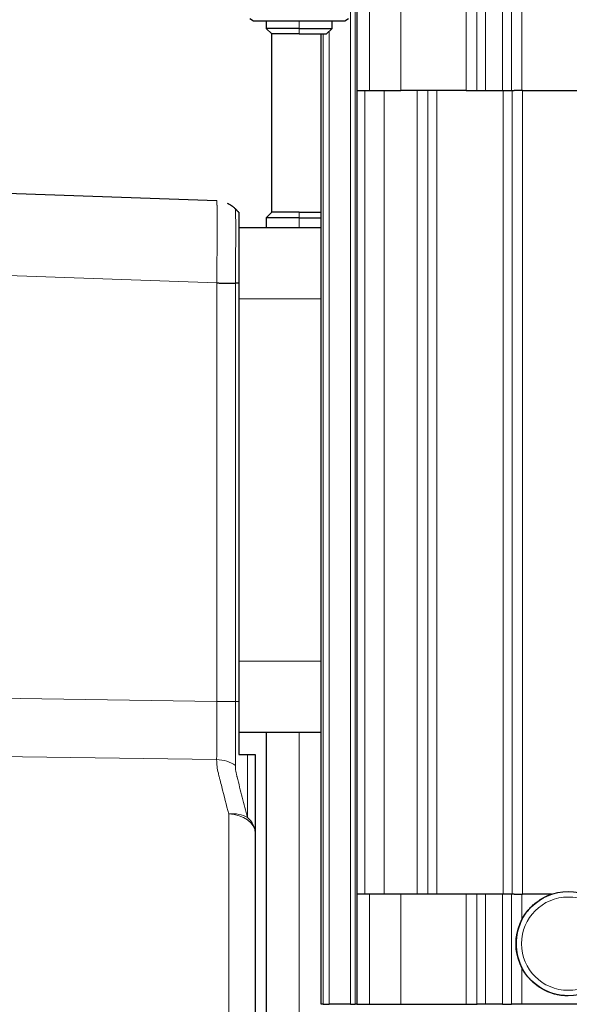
# Model space of a CAD drawing. Header units: inches. Extents: x 0 to 20790, y -12 to 14700.
# Tile 273 of 436: x 11186 to 11286, y 5748 to 5927. Entities that reach past the tile are written whole.
import ezdxf

# ---------------------------------------------------------------- set-up
doc = ezdxf.new("R2010")
doc.units = ezdxf.units.IN
doc.layers.add('1', color=7, linetype='Continuous', true_color=0xffffff)
doc.layers.add('254', color=7, linetype='Continuous', true_color=0xffffff)
doc.styles.add('latin_extended', font='simplex.shx')
doc.dimstyles.get("Standard").update_dxf_attribs({"dimtxt": 0.18, "dimasz": 0.18, "dimexe": 0.18, "dimexo": 0.0625, "dimgap": 0.09, "dimtad": 0, "dimtih": 1, "dimtoh": 1, "dimdec": 4, "dimzin": 0, "dimdsep": 46, "dimtxsty": 'Standard', "dimcen": 0.09, "dimadec": 0, "dimazin": 0, "dimtfac": 1, "dimtdec": 4, "dimtofl": 0, "dimtmove": 0, "dimatfit": 3, "dimfxl": 1, "dimtolj": 1, "dimtzin": 0, "dimarcsym": 0})

# ---------------------------------------------------------------- blocks, each defined once
blk = doc.blocks.new('_U0')
at = {"layer": '254', "color": 3, "linetype": 'Continuous', "lineweight": 13, "transparency": 16777216}
for p, q in [((10849.28, 6803.37), (11850.52, 6803.37)), ((11815.52, 6680.87), (11815.52, 4494.37)), ((10021.49, 4371.87), (11850.52, 4371.87))]:
    blk.add_line(p, q, dxfattribs=at)
at = {"layer": '254', "color": 3, "transparency": 16777216}
for points in [[(11835.94, 6680.87), (11795.11, 6680.87), (11815.52, 6803.37)], [(11795.11, 4494.37), (11835.94, 4494.37), (11815.52, 4371.87)]]:
    blk.add_solid(points, dxfattribs=at)
at = {"layer": 'Defpoints', "color": 0, "transparency": 16777216}
for p in [(10814.28, 6803.37), (9986.49, 4371.87), (11815.52, 4371.87)]:
    blk.add_point(p, dxfattribs=at)
at = {"layer": '254', "color": 2, "lineweight": 13, "transparency": 16777216, "insert": (11631.77, 5371.79), "char_height": 122.5, "attachment_point": 1, "rotation": 90, "style": 'latin_extended'}
blk.add_mtext('\\A1;2432', dxfattribs=at)

msp = doc.modelspace()

# ---------------------------------------------------------------- linework, layer by layer
at = {"layer": '1', "color": 110, "linetype": 'Continuous', "lineweight": 13}
for p, q in [((11245.819, 5934.374), (11245.819, 5747.874)), ((11246.686, 5747.874), (11246.686, 5934.374)), ((11249.334, 5934.374), (11249.334, 5914.374)), ((11254.99, 5914.374), (11254.99, 5934.374)), ((11266.919, 5934.374), (11266.919, 5914.374)), ((11268.833, 5934.374), (11268.833, 5914.374)), ((11270.455, 5914.374), (11270.455, 5934.374)), ((11273.526, 5914.374), (11273.526, 5934.374)), ((11275.148, 5934.374), (11275.148, 5914.374)), ((11277.062, 5914.374), (11277.062, 5934.374)), ((11236.49, 5927.074), (11236.49, 5925.674)), ((11236.49, 5924.674), (11236.49, 5925.674)), ((11240.871, 5924.673), (11240.871, 5747.874)), ((11241.955, 5747.874), (11241.955, 5925.137)), ((11248.455, 5767.874), (11248.455, 5914.374)), ((11251.99, 5914.374), (11251.99, 5767.874)), ((11258.009, 5914.374), (11258.009, 5767.874)), ((11259.923, 5767.874), (11259.923, 5914.374)), ((11261.545, 5914.374), (11261.545, 5767.874)), ((11273.656, 5914.374), (11273.656, 5767.874)), ((11275.278, 5767.874), (11275.278, 5914.374)), ((11277.192, 5767.874), (11277.192, 5914.374)), ((11236.49, 5891.174), (11236.49, 5892.174)), ((11236.49, 5891.174), (11236.49, 5889.374)), ((11221.475, 5879.317), (11158.523, 5881.516)), ((11221.475, 5803.021), (11221.475, 5879.317)), ((11224.897, 5879.247), (11224.897, 5802.992)), ((11240.49, 5876.374), (11225.49, 5876.374)), ((11240.49, 5810.374), (11225.49, 5810.374)), ((11158.523, 5803.931), (11221.475, 5803.021)), ((11236.49, 5797.377), (11236.49, 5735.876)), ((11221.469, 5792.421), (11158.523, 5793.331)), ((11223.665, 5745.743), (11223.665, 5782.513)), ((11249.334, 5747.874), (11249.334, 5767.874)), ((11254.99, 5747.874), (11254.99, 5767.874)), ((11266.919, 5767.874), (11266.919, 5747.874)), ((11268.833, 5747.874), (11268.833, 5767.874)), ((11270.455, 5747.874), (11270.455, 5767.874)), ((11273.526, 5767.874), (11273.526, 5747.874)), ((11275.148, 5747.874), (11275.148, 5767.874)), ((11277.062, 5763.257), (11277.062, 5767.874)), ((11277.062, 5747.874), (11277.062, 5754.492)), ((11245.162, 5747.826), (11245.162, 5747.876)), ((11247.99, 5747.826), (11247.99, 5747.876)), ((11255.016, 5747.824), (11255.016, 5747.874)), ((11264.647, 5747.876), (11264.647, 5747.826)), ((11267.243, 5747.826), (11267.243, 5747.876)), ((11270.304, 5747.876), (11270.304, 5747.826))]:
    msp.add_line(p, q, dxfattribs=at)
at = {"layer": '1', "color": 2, "linetype": 'Continuous', "lineweight": 25}
for p, q in [((11246.99, 5934.374), (11246.99, 5914.374)), ((11227.488, 5927.48), (11228.19, 5927.074)), ((11244.79, 5927.074), (11245.493, 5927.48)), ((11228.19, 5927.074), (11244.79, 5927.074)), ((11230.49, 5927.074), (11230.49, 5925.674)), ((11230.49, 5925.674), (11231.49, 5924.674)), ((11236.49, 5925.674), (11230.49, 5925.674)), ((11236.49, 5925.674), (11242.49, 5925.674)), ((11241.49, 5924.674), (11242.49, 5925.674)), ((11242.49, 5925.674), (11242.49, 5927.074)), ((11231.49, 5892.173), (11231.49, 5924.674)), ((11236.49, 5924.674), (11231.49, 5924.674)), ((11236.49, 5924.674), (11241.49, 5924.674)), ((11240.49, 5747.874), (11240.49, 5924.673)), ((11246.99, 5914.374), (11246.99, 5767.874)), ((11246.99, 5914.374), (11249.334, 5914.374)), ((11249.334, 5914.374), (11254.99, 5914.374)), ((11266.919, 5914.374), (11254.99, 5914.374)), ((11266.919, 5914.374), (11268.833, 5914.374)), ((11268.833, 5914.374), (11270.455, 5914.374)), ((11270.455, 5914.374), (11273.526, 5914.374)), ((11273.526, 5914.374), (11275.148, 5914.374)), ((11275.148, 5914.374), (11275.656, 5914.374)), ((11277.192, 5914.374), (11275.656, 5914.374)), ((11277.192, 5914.374), (11298.449, 5914.374)), ((11158.523, 5896.507), (11221.475, 5894.308)), ((11221.475, 5894.308), (11221.475, 5894.308)), ((11231.49, 5892.174), (11230.49, 5891.174)), ((11236.49, 5892.174), (11231.49, 5892.174)), ((11236.49, 5892.174), (11240.491, 5892.174)), ((11230.49, 5891.174), (11230.49, 5889.374)), ((11236.49, 5891.174), (11230.49, 5891.174)), ((11236.49, 5891.174), (11240.49, 5891.174)), ((11225.49, 5889.374), (11225.49, 5876.374)), ((11225.49, 5889.374), (11240.49, 5889.374)), ((11225.49, 5876.374), (11225.49, 5810.374)), ((11225.49, 5810.374), (11225.49, 5801.22)), ((11240.49, 5797.374), (11225.49, 5797.374)), ((11230.49, 5797.377), (11230.49, 5735.876)), ((11228.49, 5778.98), (11228.49, 5742.21)), ((11249.334, 5767.874), (11246.99, 5767.874)), ((11246.99, 5767.874), (11246.99, 5747.874)), ((11254.99, 5767.874), (11249.334, 5767.874)), ((11266.919, 5767.874), (11254.99, 5767.874)), ((11268.833, 5767.874), (11266.919, 5767.874)), ((11270.455, 5767.874), (11268.833, 5767.874)), ((11273.526, 5767.874), (11270.455, 5767.874)), ((11275.148, 5767.874), (11273.526, 5767.874)), ((11275.656, 5767.874), (11275.148, 5767.874)), ((11275.656, 5767.874), (11277.192, 5767.874)), ((11282.449, 5767.874), (11277.192, 5767.874)), ((11282.449, 5767.874), (11282.449, 5767.874)), ((11285.491, 5768.374), (11285.49, 5768.374)), ((11240.871, 5747.874), (11240.49, 5747.874)), ((11240.871, 5747.874), (11241.955, 5747.874)), ((11245.819, 5747.874), (11241.955, 5747.874)), ((11242.49, 5747.826), (11242.49, 5747.874)), ((11243.99, 5747.876), (11243.99, 5747.826)), ((11245.819, 5747.874), (11246.686, 5747.874)), ((11246.985, 5747.874), (11246.686, 5747.874)), ((11246.99, 5747.874), (11249.334, 5747.874)), ((11249.334, 5747.874), (11254.99, 5747.874)), ((11250.995, 5747.874), (11250.995, 5747.824)), ((11251.015, 5747.874), (11251.015, 5747.824)), ((11254.99, 5747.874), (11266.919, 5747.874)), ((11259.015, 5747.824), (11259.015, 5747.874)), ((11266.919, 5747.874), (11268.833, 5747.874)), ((11270.455, 5747.874), (11268.833, 5747.874)), ((11273.526, 5747.874), (11270.455, 5747.874)), ((11273.526, 5747.874), (11275.148, 5747.874)), ((11277.062, 5747.874), (11275.148, 5747.874)), ((11309.919, 5747.874), (11277.062, 5747.874)), ((11285.49, 5749.374), (11285.491, 5749.374)), ((11246.995, 5747.824), (11246.784, 5747.824)), ((11267.775, 5747.824), (11268.923, 5747.824)), ((11269.896, 5747.824), (11268.923, 5747.824)), ((11273.554, 5747.824), (11275.177, 5747.824))]:
    msp.add_line(p, q, dxfattribs=at)
at = {"layer": '1', "color": 110, "linetype": 'Continuous', "lineweight": 13}
for centre, major_axis, ratio, start_param, end_param in [((11221.295, 5788.887), (-5, 0.019), 0.707171, 3.9120899, 4.6801865), ((11223.49, 5778.98), (4.842, 1.249), 0.6910212, 0.5819735, 1.3589566), ((11223.49, 5778.98), (5, 0), 0.7071068, 0, 1.5358897), ((11223.49, 5778.98), (-5, 0), 0.8233455, 3.1415927, 3.9171005)]:
    msp.add_ellipse(centre, major_axis=major_axis, ratio=ratio, start_param=start_param, end_param=end_param, dxfattribs=at)
at = {"layer": '1', "color": 2, "linetype": 'Continuous', "lineweight": 25}
msp.add_ellipse((11285.491, 5758.875), major_axis=(0, -9.5), ratio=1, dxfattribs=at)
at = {"layer": '1', "color": 110, "linetype": 'Continuous', "lineweight": 13}
msp.add_ellipse((11285.492, 5758.875), major_axis=(0, -8.5), ratio=1, dxfattribs=at)
at = {"layer": '1', "color": 2, "linetype": 'Continuous', "lineweight": 25}
for centre, start_param, end_param in [((11285.49, 5758.874), 1.091362, 1.5704902), ((11285.49, 5758.875), 1.5705439, 2.0502307)]:
    msp.add_ellipse(centre, major_axis=(0, 9.5), ratio=1, start_param=start_param, end_param=end_param, dxfattribs=at)
at = {"layer": '1', "color": 110, "linetype": 'Continuous', "lineweight": 13}
for points, knots in [([(11221.475, 5879.316), (11221.48, 5879.564), (11221.484, 5879.811), (11221.49, 5880.181), (11221.492, 5880.304), (11221.495, 5880.551), (11221.497, 5880.674), (11221.505, 5881.287), (11221.511, 5881.772), (11221.52, 5882.729), (11221.524, 5883.202), (11221.532, 5884.136), (11221.536, 5884.598), (11221.54, 5885.11), (11221.54, 5885.167), (11221.541, 5885.281), (11221.542, 5885.337), (11221.543, 5885.507), (11221.546, 5885.843), (11221.548, 5886.172), (11221.554, 5886.819), (11221.561, 5887.656), (11221.566, 5888.441), (11221.569, 5889.01), (11221.57, 5889.196), (11221.571, 5889.425), (11221.571, 5889.47), (11221.571, 5889.561), (11221.571, 5889.606), (11221.571, 5889.74), (11221.571, 5889.828), (11221.571, 5890.265), (11221.57, 5890.596), (11221.568, 5890.988), (11221.567, 5891.065), (11221.566, 5891.217), (11221.564, 5891.44), (11221.562, 5891.652), (11221.557, 5892.059), (11221.55, 5892.561), (11221.543, 5892.978), (11221.538, 5893.26), (11221.536, 5893.349), (11221.533, 5893.453), (11221.533, 5893.473), (11221.532, 5893.513), (11221.53, 5893.573), (11221.529, 5893.628), (11221.524, 5893.806), (11221.52, 5893.925), (11221.51, 5894.115), (11221.505, 5894.187), (11221.492, 5894.283), (11221.485, 5894.308), (11221.475, 5894.308)], [0, 0, 0, 0, 0.03125, 0.03125, 0.046875, 0.046875, 0.0625, 0.0625, 0.125, 0.125, 0.1875, 0.1875, 0.25, 0.25, 0.2578125, 0.2578125, 0.265625, 0.265625, 0.28125, 0.3125, 0.3125, 0.375, 0.4375, 0.4375, 0.46875, 0.46875, 0.4765625, 0.4765625, 0.484375, 0.484375, 0.5, 0.5, 0.5625, 0.5625, 0.578125, 0.578125, 0.59375, 0.625, 0.625, 0.6875, 0.75, 0.75, 0.78125, 0.78125, 0.7890625, 0.7890625, 0.796875, 0.8125, 0.8125, 0.875, 0.875, 0.9375, 0.9375, 1, 1, 1, 1]), ([(11224.897, 5892.784), (11224.903, 5892.784), (11224.907, 5892.762), (11224.913, 5892.676), (11224.916, 5892.612), (11224.919, 5892.441), (11224.92, 5892.334), (11224.922, 5892.174), (11224.922, 5892.124), (11224.923, 5892.071), (11224.923, 5892.035), (11224.923, 5892.016), (11224.924, 5891.923), (11224.925, 5891.843), (11224.927, 5891.589), (11224.931, 5891.211), (11224.935, 5890.759), (11224.939, 5890.391), (11224.94, 5890.263), (11224.941, 5890.065), (11224.942, 5889.998), (11224.943, 5889.861), (11224.943, 5889.791), (11224.945, 5889.437), (11224.947, 5889.138), (11224.947, 5888.744), (11224.946, 5888.664), (11224.946, 5888.502), (11224.946, 5888.42), (11224.945, 5888.172), (11224.945, 5888.004), (11224.942, 5887.491), (11224.938, 5886.782), (11224.933, 5886.026), (11224.93, 5885.441), (11224.929, 5885.243), (11224.928, 5884.941), (11224.927, 5884.84), (11224.927, 5884.635), (11224.926, 5884.533), (11224.924, 5884.019), (11224.923, 5883.602), (11224.92, 5882.758), (11224.919, 5882.33), (11224.916, 5881.465), (11224.914, 5881.027), (11224.91, 5880.529), (11224.91, 5880.473), (11224.909, 5880.362), (11224.908, 5880.306), (11224.907, 5880.139), (11224.906, 5880.028), (11224.903, 5879.693), (11224.9, 5879.47), (11224.897, 5879.247)], [0, 0, 0, 0, 0.0625, 0.0625, 0.125, 0.125, 0.1875, 0.1875, 0.203125, 0.2109375, 0.2109375, 0.21875, 0.21875, 0.25, 0.25, 0.3125, 0.375, 0.375, 0.40625, 0.40625, 0.421875, 0.421875, 0.4375, 0.4375, 0.5, 0.5, 0.515625, 0.515625, 0.53125, 0.53125, 0.5625, 0.5625, 0.625, 0.6875, 0.6875, 0.71875, 0.71875, 0.734375, 0.734375, 0.75, 0.75, 0.8125, 0.8125, 0.875, 0.875, 0.9375, 0.9375, 0.9453125, 0.9453125, 0.953125, 0.953125, 0.96875, 0.96875, 1, 1, 1, 1]), ([(11221.469, 5792.421), (11221.473, 5792.771), (11221.478, 5793.135), (11221.486, 5793.89), (11221.489, 5794.282), (11221.495, 5795.093), (11221.497, 5795.512), (11221.498, 5796.054), (11221.498, 5796.218), (11221.498, 5796.383), (11221.498, 5796.494), (11221.498, 5796.55), (11221.498, 5796.829), (11221.498, 5797.055), (11221.497, 5797.735), (11221.495, 5798.195), (11221.49, 5799.128), (11221.487, 5799.602), (11221.483, 5800.321), (11221.482, 5800.563), (11221.48, 5800.928), (11221.479, 5801.05), (11221.478, 5801.295), (11221.477, 5801.418), (11221.476, 5801.787), (11221.475, 5802.033), (11221.475, 5802.403), (11221.474, 5802.588), (11221.474, 5802.805), (11221.475, 5802.897), (11221.475, 5802.959), (11221.475, 5802.99), (11221.475, 5803.021)], [0, 0, 0, 0, 0.125, 0.125, 0.25, 0.25, 0.375, 0.375, 0.40625, 0.421875, 0.421875, 0.4375, 0.4375, 0.5, 0.5, 0.625, 0.625, 0.75, 0.75, 0.8125, 0.8125, 0.84375, 0.84375, 0.875, 0.875, 0.9375, 0.9375, 0.96875, 0.984375, 0.9921875, 0.9921875, 1, 1, 1, 1]), ([(11221.475, 5803.021), (11221.794, 5803.018), (11222.113, 5803.016), (11222.737, 5803.011), (11223.041, 5803.009), (11223.626, 5803.004), (11223.906, 5803.001), (11224.43, 5802.997), (11224.675, 5802.994), (11224.897, 5802.992)], [0, 0, 0, 0, 0.25, 0.25, 0.5, 0.5, 0.75, 0.75, 1, 1, 1, 1]), ([(11224.897, 5802.992), (11224.897, 5802.958), (11224.897, 5802.924), (11224.896, 5802.856), (11224.896, 5802.754), (11224.896, 5802.516), (11224.895, 5802.04), (11224.895, 5801.634), (11224.896, 5801.228), (11224.896, 5801.092), (11224.897, 5800.823), (11224.898, 5800.42), (11224.899, 5800.022), (11224.902, 5799.23), (11224.904, 5798.71), (11224.908, 5797.683), (11224.909, 5797.177), (11224.911, 5796.429), (11224.911, 5796.182), (11224.911, 5795.875), (11224.911, 5795.813), (11224.911, 5795.691), (11224.911, 5795.509), (11224.911, 5795.329), (11224.91, 5794.734), (11224.909, 5794.273), (11224.905, 5793.381), (11224.903, 5792.951), (11224.897, 5792.12), (11224.894, 5791.72), (11224.892, 5791.336)], [0, 0, 0, 0, 0.0078125, 0.0078125, 0.015625, 0.03125, 0.0625, 0.125, 0.125, 0.15625, 0.15625, 0.1875, 0.25, 0.25, 0.375, 0.375, 0.5, 0.5, 0.5625, 0.5625, 0.578125, 0.578125, 0.59375, 0.625, 0.625, 0.75, 0.75, 0.875, 0.875, 1, 1, 1, 1]), ([(11227.061, 5781.862), (11227.067, 5783.579), (11227.074, 5785.403), (11227.08, 5787.281), (11227.081, 5787.469), (11227.081, 5787.55), (11227.082, 5787.603), (11227.082, 5787.63), (11227.083, 5787.872), (11227.084, 5788.095), (11227.085, 5788.56), (11227.086, 5789.041), (11227.088, 5789.812), (11227.089, 5790.63), (11227.09, 5791.496), (11227.09, 5792.105), (11227.09, 5792.495), (11227.091, 5792.574), (11227.091, 5792.732), (11227.091, 5792.812), (11227.091, 5793.051), (11227.091, 5793.212), (11227.091, 5793.374)], [0, 0, 0, 0, 0.5, 0.53125, 0.546875, 0.5546875, 0.5546875, 0.5625, 0.5625, 0.625, 0.625, 0.6875, 0.75, 0.8125, 0.875, 0.9375, 0.9375, 0.953125, 0.953125, 0.96875, 0.96875, 1, 1, 1, 1]), ([(11223.665, 5782.513), (11223.24, 5784.159), (11222.819, 5785.806), (11222.297, 5787.864), (11222.141, 5788.482), (11221.959, 5789.202), (11221.868, 5789.563), (11221.829, 5789.717), (11221.804, 5789.82), (11221.791, 5789.872), (11221.675, 5790.335), (11221.597, 5790.749), (11221.493, 5791.581), (11221.468, 5792), (11221.469, 5792.421)], [0, 0, 0, 0, 0.5, 0.5, 0.625, 0.6875, 0.71875, 0.734375, 0.734375, 0.75, 0.75, 0.875, 0.875, 1, 1, 1, 1]), ([(11224.892, 5791.336), (11224.89, 5790.991), (11224.914, 5790.644), (11224.991, 5790.12), (11225.023, 5789.945), (11225.081, 5789.681), (11225.112, 5789.549), (11225.153, 5789.395), (11225.174, 5789.318), (11225.185, 5789.28), (11225.191, 5789.26), (11225.194, 5789.251), (11225.195, 5789.246), (11225.196, 5789.244), (11225.196, 5789.242), (11225.196, 5789.242), (11225.197, 5789.241)], [0, 0, 0, 0, 0.5, 0.5, 0.75, 0.75, 0.875, 0.9375, 0.96875, 0.984375, 0.9921875, 0.9960937, 0.9980469, 0.9990234, 0.9990234, 1, 1, 1, 1]), ([(11225.197, 5789.241), (11225.502, 5788.011), (11225.811, 5786.781), (11226.432, 5784.322), (11226.746, 5783.092), (11227.061, 5781.862)], [0, 0, 0, 0, 0.5, 0.5, 1, 1, 1, 1])]:
    msp.add_open_spline(points, degree=3, knots=knots, dxfattribs=at)
at = {"layer": '1', "color": 2, "linetype": 'Continuous', "lineweight": 25}
for points, degree, knots in [([(11223.404, 5893.847), (11223.528, 5893.79), (11223.649, 5893.727), (11223.905, 5893.582), (11224.174, 5893.412), (11224.425, 5893.218), (11224.668, 5893.011), (11224.785, 5892.901), (11224.897, 5892.784)], 3, [0, 0, 0, 0, 0.2200955, 0.2200955, 0.4800637, 0.7400318, 0.7400318, 1, 1, 1, 1]), ([(11225.49, 5892.17), (11225.49, 5892.175), (11225.49, 5892.158), (11225.49, 5892.08), (11225.49, 5892.02), (11225.49, 5891.898), (11225.49, 5891.853), (11225.49, 5891.776), (11225.49, 5891.736), (11225.49, 5891.692), (11225.49, 5891.663), (11225.49, 5891.648), (11225.49, 5891.51), (11225.49, 5891.367), (11225.49, 5891.046), (11225.49, 5890.867), (11225.49, 5890.472), (11225.49, 5890.256), (11225.49, 5889.992), (11225.49, 5889.962), (11225.49, 5889.902), (11225.49, 5889.872), (11225.49, 5889.78), (11225.49, 5889.593), (11225.49, 5889.399), (11225.49, 5888.997), (11225.49, 5888.432), (11225.49, 5887.807), (11225.49, 5887.315), (11225.49, 5887.147), (11225.49, 5886.932), (11225.49, 5886.889), (11225.49, 5886.803), (11225.49, 5886.76), (11225.49, 5886.716)], 3, [0, 0, 0, 0, 0.1025773, 0.1025773, 0.2051545, 0.2051545, 0.2564431, 0.2564431, 0.2820874, 0.2949096, 0.2949096, 0.3077318, 0.3077318, 0.410309, 0.410309, 0.5128863, 0.5128863, 0.6154635, 0.6154635, 0.6282857, 0.6282857, 0.6411078, 0.6411078, 0.6667521, 0.7180408, 0.7180408, 0.820618, 0.9231953, 0.9231953, 0.9744839, 0.9744839, 0.9873061, 0.9873061, 1, 1, 1, 1]), ([(11221.475, 5879.316), (11221.476, 5879.316), (11221.476, 5879.315), (11221.477, 5879.315), (11221.478, 5879.314), (11221.479, 5879.313), (11221.48, 5879.313), (11221.484, 5879.312), (11221.486, 5879.311), (11221.494, 5879.309), (11221.499, 5879.308), (11221.514, 5879.306), (11221.524, 5879.305), (11221.554, 5879.302), (11221.574, 5879.3), (11221.634, 5879.296), (11221.674, 5879.294), (11221.795, 5879.289), (11221.875, 5879.286), (11222.035, 5879.282), (11222.115, 5879.28), (11222.272, 5879.277), (11222.35, 5879.275), (11222.583, 5879.271), (11222.737, 5879.269), (11223.039, 5879.265), (11223.187, 5879.263), (11223.407, 5879.261), (11223.48, 5879.26), (11223.624, 5879.258), (11223.695, 5879.258), (11223.904, 5879.256), (11224.174, 5879.253), (11224.425, 5879.251), (11224.668, 5879.249), (11224.785, 5879.248), (11224.897, 5879.247)], 3, [0, 0, 0, 0, 0.0004883, 0.0004883, 0.0009766, 0.0009766, 0.0019531, 0.0019531, 0.0039062, 0.0039062, 0.0078125, 0.0078125, 0.015625, 0.015625, 0.03125, 0.03125, 0.0625, 0.0625, 0.125, 0.125, 0.1875, 0.1875, 0.25, 0.25, 0.375, 0.375, 0.5, 0.5, 0.5625, 0.5625, 0.625, 0.625, 0.75, 0.875, 0.875, 1, 1, 1, 1]), ([(11225.49, 5802.992), (11225.49, 5802.562), (11225.49, 5802.136), (11225.49, 5801.288), (11225.49, 5800.867), (11225.49, 5800.03), (11225.49, 5799.199), (11225.49, 5798.378), (11225.49, 5797.868), (11225.49, 5797.766), (11225.49, 5797.562), (11225.49, 5797.461), (11225.49, 5797.158), (11225.49, 5796.958), (11225.49, 5796.362), (11225.49, 5795.583), (11225.49, 5794.83), (11225.49, 5794.092), (11225.49, 5793.73), (11225.49, 5793.374)], 3, [0, 0, 0, 0, 0.125, 0.125, 0.25, 0.25, 0.375, 0.5, 0.5, 0.53125, 0.53125, 0.5625, 0.5625, 0.625, 0.625, 0.75, 0.875, 0.875, 1, 1, 1, 1]), ([(11227.091, 5793.374), (11227.205, 5793.374), (11227.312, 5793.374), (11227.512, 5793.374), (11227.606, 5793.374), (11227.779, 5793.374), (11227.858, 5793.374), (11227.968, 5793.374), (11228.021, 5793.374), (11228.069, 5793.374), (11228.101, 5793.374), (11228.116, 5793.374), (11228.191, 5793.374), (11228.243, 5793.374), (11228.332, 5793.374), (11228.407, 5793.374), (11228.452, 5793.374), (11228.482, 5793.374), (11228.49, 5793.374), (11228.49, 5793.374)], 3, [0, 0, 0, 0, 0.1254961, 0.1254961, 0.2509921, 0.2509921, 0.3764882, 0.3764882, 0.4392363, 0.4706103, 0.4706103, 0.5019843, 0.5019843, 0.6274804, 0.6274804, 0.7529764, 0.8784725, 0.8784725, 1, 1, 1, 1]), ([(11228.49, 5793.374), (11228.49, 5792.97), (11228.49, 5792.571), (11228.49, 5791.783), (11228.49, 5791.394), (11228.49, 5790.963), (11228.49, 5790.915), (11228.49, 5790.82), (11228.49, 5790.677), (11228.49, 5790.348), (11228.49, 5790.071), (11228.49, 5789.524), (11228.49, 5788.815), (11228.49, 5787.809), (11228.49, 5786.86), (11228.49, 5786.266), (11228.49, 5785.692), (11228.49, 5785.415), (11228.49, 5785.082), (11228.49, 5784.983), (11228.49, 5784.886), (11228.49, 5784.821), (11228.49, 5784.789), (11228.49, 5784.628), (11228.49, 5784.243), (11228.49, 5783.345), (11228.49, 5781.547), (11228.49, 5780.007), (11228.49, 5778.98)], 3, [0, 0, 0, 0, 0.0625, 0.0625, 0.125, 0.125, 0.1328125, 0.1328125, 0.140625, 0.15625, 0.1875, 0.1875, 0.25, 0.3125, 0.375, 0.4375, 0.4375, 0.5, 0.5, 0.515625, 0.5234375, 0.5234375, 0.53125, 0.53125, 0.5625, 0.625, 0.75, 1, 1, 1, 1]), ([(11285.49, 5749.372), (11284.951, 5749.374), (11282.054, 5749.707), (11278.154, 5752.391), (11277.062, 5754.492)], 2, [0, 0, 0, 0.1041433, 0.5520717, 1, 1, 1])]:
    msp.add_open_spline(points, degree=degree, knots=knots, dxfattribs=at)
for points, degree in [([(11225.495, 5892.166), (11224.881, 5892.802)], 1), ([(11225.49, 5892.17), (11224.897, 5892.784)], 1), ([(11221.475, 5879.317), (11221.475, 5879.317), (11221.475, 5879.317), (11221.475, 5879.316)], 3), ([(11225.49, 5879.247), (11224.897, 5879.247)], 1), ([(11225.49, 5793.374), (11226.018, 5793.374), (11226.552, 5793.374), (11227.091, 5793.374)], 3), ([(11277.062, 5763.257), (11277.911, 5764.889), (11280.705, 5767.285), (11282.449, 5767.874)], 2)]:
    msp.add_open_spline(points, degree=degree, dxfattribs=at)
at = {"layer": '1', "color": 110, "linetype": 'Continuous', "lineweight": 13}
msp.add_open_spline([(11225.49, 5802.992), (11224.897, 5802.992)], degree=1, dxfattribs=at)

# ---------------------------------------------------------------- dimensions: what is measured, and where the dimension line sits
at = {"layer": '254', "color": 2, "linetype": 'Continuous', "lineweight": 13}
dim = msp.add_linear_dim(base=(11815.522214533, 4371.874375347), p1=(10814.281945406, 6803.374375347), p2=(9986.49047022, 4371.874375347), angle=90, dimstyle='Standard', override={"dimscale": 35, "dimtxt": 3.5, "dimasz": 3.5, "dimexe": 1, "dimexo": 1, "dimgap": 1.75, "dimtad": 1, "dimtih": 0, "dimtoh": 0, "dimdec": 0, "dimlfac": 1, "dimzin": 8, "dimdsep": 46, "dimlunit": 2, "dimtxsty": 'latin_extended', "dimsah": 1, "dimse1": 0, "dimse2": 0, "dimsd1": 0, "dimsd2": 0, "dimclrd": 3, "dimclre": 3, "dimclrt": 2, "dimtol": 0, "dimtm": -0.1, "dimtfac": 0.714286, "dimtdec": 3, "dimtofl": 1, "dimtmove": 0, "dimtzin": 8, "dimlwd": 13, "dimlwe": 13}, dxfattribs=at)
dim.commit()
dim.dimension.update_dxf_attribs({"geometry": '_U0', "text_midpoint": (11815.522214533, 5587.624375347), "dimtype": 160})

doc.saveas('drawing.dxf')
